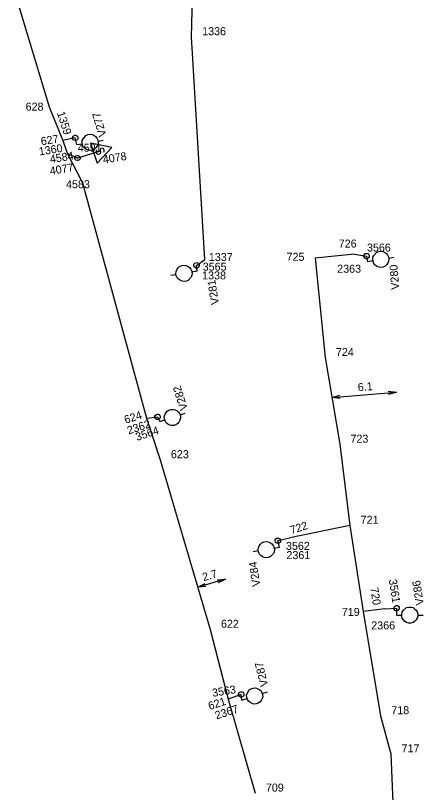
# Model space of a CAD drawing. Extents: x -535557 to -534097, y -1142175 to -1136716.
# Drawn here: x -534511.8 to -534473.6, y -1140745.3 to -1140672.6 of the extents above; entities that cross this region are included whole.
import ezdxf

# ---------------------------------------------------------------- set-up
doc = ezdxf.new("R2010")
doc.units = 0
doc.layers.add('Default', color=7, linetype='Continuous')
doc.layers.add('SS_SZDC', color=7, linetype='Continuous')

# ---------------------------------------------------------------- blocks, each defined once
blk = doc.blocks.new('POINT_DISPLAY')
at = {"layer": 'Default'}
blk.add_line((0, 0), (0, 0), dxfattribs=at)

msp = doc.modelspace()

# ---------------------------------------------------------------- linework, layer by layer
at = {"layer": 'SS_SZDC'}
for p, q in [((-534495.34, -1140674.549), (-534494.979, -1140662.09)), ((-534511.789, -1140670.639), (-534508.64, -1140681.1)), ((-534494.09, -1140695.399), (-534495.34, -1140674.549)), ((-534508.64, -1140681.1), (-534507.359, -1140684.27)), ((-534506.21, -1140684.02), (-534507.359, -1140684.27)), ((-534506.46, -1140683.971), (-534506.41, -1140683.871)), ((-534506.459, -1140684.071), (-534506.46, -1140683.971)), ((-534506.41, -1140683.871), (-534506.361, -1140683.82)), ((-534506.361, -1140683.82), (-534506.261, -1140683.77)), ((-534506.261, -1140683.77), (-534506.161, -1140683.769)), ((-534506.05, -1140684.639), (-534506.21, -1140684.02)), ((-534506.161, -1140683.769), (-534506.061, -1140683.819)), ((-534506.061, -1140683.819), (-534506.01, -1140683.868)), ((-534506.01, -1140683.868), (-534505.96, -1140683.968)), ((-534505.96, -1140683.968), (-534505.959, -1140684.068)), ((-534505.481, -1140684.09), (-534505.226, -1140683.794)), ((-534505.226, -1140683.794), (-534505.037, -1140683.712)), ((-534505.037, -1140683.712), (-534504.84, -1140683.68)), ((-534504.84, -1140683.68), (-534504.634, -1140683.696)), ((-534504.634, -1140683.696), (-534504.47, -1140683.771)), ((-534504.47, -1140683.771), (-534504.298, -1140683.894)), ((-534504.298, -1140683.894), (-534504.174, -1140684.026)), ((-534504.174, -1140684.026), (-534504.093, -1140684.215)), ((-534507.359, -1140684.27), (-534506.97, -1140685.459)), ((-534506.409, -1140684.171), (-534506.459, -1140684.071)), ((-534506.358, -1140684.22), (-534506.409, -1140684.171)), ((-534506.258, -1140684.27), (-534506.358, -1140684.22)), ((-534506.158, -1140684.269), (-534506.258, -1140684.27)), ((-534506.058, -1140684.219), (-534506.158, -1140684.269)), ((-534506.009, -1140684.168), (-534506.058, -1140684.219)), ((-534506.05, -1140684.639), (-534505.556, -1140684.558)), ((-534505.959, -1140684.068), (-534506.009, -1140684.168)), ((-534505.572, -1140684.459), (-534505.556, -1140684.254)), ((-534505.556, -1140684.558), (-534505.572, -1140684.459)), ((-534505.556, -1140684.254), (-534505.481, -1140684.09)), ((-534505.54, -1140684.657), (-534505.556, -1140684.558)), ((-534505.458, -1140684.846), (-534505.54, -1140684.657)), ((-534504.769, -1140684.494), (-534504.151, -1140686.396)), ((-534502.796, -1140684.904), (-534504.769, -1140684.494)), ((-534504.077, -1140684.618), (-534504.151, -1140684.782)), ((-534504.093, -1140684.215), (-534504.06, -1140684.412)), ((-534504.06, -1140684.412), (-534504.077, -1140684.618)), ((-534504.076, -1140684.314), (-534503.583, -1140684.232)), ((-534506.97, -1140685.459), (-534506, -1140685.899)), ((-534506.97, -1140685.459), (-534505.539, -1140688.229)), ((-534503.89, -1140685.26), (-534506, -1140685.899)), ((-534505.335, -1140684.978), (-534505.458, -1140684.846)), ((-534505.162, -1140685.101), (-534505.335, -1140684.978)), ((-534504.998, -1140685.175), (-534505.162, -1140685.101)), ((-534504.793, -1140685.192), (-534504.998, -1140685.175)), ((-534504.595, -1140685.16), (-534504.793, -1140685.192)), ((-534504.406, -1140685.078), (-534504.595, -1140685.16)), ((-534504.274, -1140684.955), (-534504.406, -1140685.078)), ((-534504.151, -1140684.782), (-534504.274, -1140684.955)), ((-534504.253, -1140685.273), (-534504.221, -1140685.21)), ((-534504.176, -1140685.51), (-534504.253, -1140685.273)), ((-534504.221, -1140685.21), (-534504.142, -1140685.131)), ((-534504.151, -1140686.396), (-534502.796, -1140684.904)), ((-534503.843, -1140685.402), (-534503.907, -1140685.528)), ((-534503.809, -1140685.023), (-534503.873, -1140685.149)), ((-534503.873, -1140685.149), (-534503.843, -1140685.402)), ((-534503.666, -1140684.977), (-534503.809, -1140685.023)), ((-534503.54, -1140685.041), (-534503.666, -1140684.977)), ((-534503.542, -1140685.357), (-534503.51, -1140685.294)), ((-534503.494, -1140685.183), (-534503.54, -1140685.041)), ((-534503.51, -1140685.294), (-534503.494, -1140685.183)), ((-534506.247, -1140685.864), (-534506.212, -1140685.758)), ((-534506.247, -1140685.935), (-534506.247, -1140685.864)), ((-534506.212, -1140686.041), (-534506.247, -1140685.935)), ((-534506.212, -1140685.758), (-534506.141, -1140685.687)), ((-534506.141, -1140686.112), (-534506.212, -1140686.041)), ((-534506.141, -1140685.687), (-534506.035, -1140685.652)), ((-534506.035, -1140686.147), (-534506.141, -1140686.112)), ((-534506.035, -1140685.652), (-534505.964, -1140685.652)), ((-534505.964, -1140686.147), (-534506.035, -1140686.147)), ((-534505.964, -1140685.652), (-534505.858, -1140685.687)), ((-534505.858, -1140686.112), (-534505.964, -1140686.147)), ((-534505.858, -1140685.687), (-534505.787, -1140685.758)), ((-534505.787, -1140686.041), (-534505.858, -1140686.112)), ((-534505.787, -1140685.758), (-534505.752, -1140685.864)), ((-534505.752, -1140685.935), (-534505.787, -1140686.041)), ((-534505.752, -1140685.864), (-534505.752, -1140685.935)), ((-534504.05, -1140685.575), (-534504.176, -1140685.51)), ((-534503.907, -1140685.528), (-534504.05, -1140685.575)), ((-534505.539, -1140688.229), (-534499.539, -1140710.26)), ((-534480.09, -1140694.889), (-534483.76, -1140695.27)), ((-534480.09, -1140694.889), (-534478.97, -1140695.079)), ((-534479.215, -1140695.011), (-534479.17, -1140694.921)), ((-534479.17, -1140694.921), (-534479.08, -1140694.855)), ((-534479.08, -1140694.855), (-534479.012, -1140694.833)), ((-534479.012, -1140694.833), (-534478.901, -1140694.834)), ((-534478.901, -1140694.834), (-534478.811, -1140694.879)), ((-534478.811, -1140694.879), (-534478.745, -1140694.969)), ((-534478.298, -1140695.033), (-534478.041, -1140694.74)), ((-534478.041, -1140694.74), (-534477.851, -1140694.659)), ((-534477.851, -1140694.659), (-534477.653, -1140694.628)), ((-534477.653, -1140694.628), (-534477.448, -1140694.646)), ((-534477.448, -1140694.646), (-534477.284, -1140694.721)), ((-534477.284, -1140694.721), (-534477.113, -1140694.846)), ((-534477.113, -1140694.846), (-534476.99, -1140694.978)), ((-534494.869, -1140695.95), (-534494.09, -1140695.399)), ((-534483.76, -1140695.27), (-534482.829, -1140704.59)), ((-534479.216, -1140695.122), (-534479.215, -1140695.011)), ((-534479.194, -1140695.19), (-534479.216, -1140695.122)), ((-534479.128, -1140695.28), (-534479.194, -1140695.19)), ((-534479.038, -1140695.325), (-534479.128, -1140695.28)), ((-534478.927, -1140695.326), (-534479.038, -1140695.325)), ((-534478.97, -1140695.079), (-534478.869, -1140695.579)), ((-534478.859, -1140695.304), (-534478.927, -1140695.326)), ((-534478.869, -1140695.579), (-534478.376, -1140695.501)), ((-534478.769, -1140695.238), (-534478.859, -1140695.304)), ((-534478.724, -1140695.148), (-534478.769, -1140695.238)), ((-534478.745, -1140694.969), (-534478.723, -1140695.037)), ((-534478.723, -1140695.037), (-534478.724, -1140695.148)), ((-534478.391, -1140695.403), (-534478.373, -1140695.197)), ((-534478.376, -1140695.501), (-534478.391, -1140695.403)), ((-534478.36, -1140695.6), (-534478.376, -1140695.501)), ((-534478.373, -1140695.197), (-534478.298, -1140695.033)), ((-534478.279, -1140695.79), (-534478.36, -1140695.6)), ((-534476.99, -1140694.978), (-534476.91, -1140695.168)), ((-534476.897, -1140695.571), (-534476.972, -1140695.735)), ((-534476.91, -1140695.168), (-534476.878, -1140695.365)), ((-534476.878, -1140695.365), (-534476.897, -1140695.571)), ((-534476.894, -1140695.267), (-534476.4, -1140695.188)), ((-534496.772, -1140696.521), (-534496.698, -1140696.357)), ((-534496.698, -1140696.357), (-534496.575, -1140696.184)), ((-534496.575, -1140696.184), (-534496.443, -1140696.061)), ((-534496.443, -1140696.061), (-534496.254, -1140695.979)), ((-534496.254, -1140695.979), (-534496.056, -1140695.947)), ((-534496.056, -1140695.947), (-534495.851, -1140695.964)), ((-534495.851, -1140695.964), (-534495.687, -1140696.038)), ((-534495.687, -1140696.038), (-534495.514, -1140696.161)), ((-534495.514, -1140696.161), (-534495.391, -1140696.293)), ((-534495.391, -1140696.293), (-534495.309, -1140696.482)), ((-534495.12, -1140695.901), (-534495.07, -1140695.801)), ((-534495.119, -1140696.001), (-534495.12, -1140695.901)), ((-534495.069, -1140696.101), (-534495.119, -1140696.001)), ((-534495.07, -1140695.801), (-534495.021, -1140695.75)), ((-534495.018, -1140696.15), (-534495.069, -1140696.101)), ((-534495.021, -1140695.75), (-534494.921, -1140695.7)), ((-534494.918, -1140696.2), (-534495.018, -1140696.15)), ((-534494.921, -1140695.7), (-534494.821, -1140695.699)), ((-534494.818, -1140696.199), (-534494.918, -1140696.2)), ((-534494.8, -1140696.5), (-534494.869, -1140695.95)), ((-534494.821, -1140695.699), (-534494.721, -1140695.749)), ((-534494.718, -1140696.149), (-534494.818, -1140696.199)), ((-534494.721, -1140695.749), (-534494.67, -1140695.798)), ((-534494.669, -1140696.098), (-534494.718, -1140696.149)), ((-534494.67, -1140695.798), (-534494.62, -1140695.898)), ((-534494.619, -1140695.998), (-534494.669, -1140696.098)), ((-534494.62, -1140695.898), (-534494.619, -1140695.998)), ((-534478.157, -1140695.922), (-534478.279, -1140695.79)), ((-534477.985, -1140696.047), (-534478.157, -1140695.922)), ((-534477.822, -1140696.122), (-534477.985, -1140696.047)), ((-534477.616, -1140696.14), (-534477.822, -1140696.122)), ((-534477.419, -1140696.109), (-534477.616, -1140696.14)), ((-534477.229, -1140696.028), (-534477.419, -1140696.109)), ((-534477.097, -1140695.906), (-534477.229, -1140696.028)), ((-534476.972, -1140695.735), (-534477.097, -1140695.906)), ((-534496.773, -1140696.825), (-534497.266, -1140696.907)), ((-534496.789, -1140696.727), (-534496.772, -1140696.521)), ((-534496.756, -1140696.924), (-534496.789, -1140696.727)), ((-534496.675, -1140697.113), (-534496.756, -1140696.924)), ((-534496.551, -1140697.245), (-534496.675, -1140697.113)), ((-534495.368, -1140697.049), (-534495.623, -1140697.345)), ((-534495.293, -1140696.885), (-534495.368, -1140697.049)), ((-534495.309, -1140696.482), (-534495.293, -1140696.581)), ((-534494.8, -1140696.5), (-534495.293, -1140696.581)), ((-534495.293, -1140696.581), (-534495.277, -1140696.68)), ((-534495.277, -1140696.68), (-534495.293, -1140696.885)), ((-534496.379, -1140697.368), (-534496.551, -1140697.245)), ((-534496.215, -1140697.443), (-534496.379, -1140697.368)), ((-534496.009, -1140697.459), (-534496.215, -1140697.443)), ((-534495.812, -1140697.427), (-534496.009, -1140697.459)), ((-534495.623, -1140697.345), (-534495.812, -1140697.427)), ((-534482.829, -1140704.59), (-534481.47, -1140712.709)), ((-534482.206, -1140708.315), (-534476.174, -1140707.828)), ((-534476.933, -1140707.738), (-534476.174, -1140707.828)), ((-534476.174, -1140707.828), (-534476.909, -1140708.038)), ((-534482.206, -1140708.315), (-534481.47, -1140708.105)), ((-534481.446, -1140708.404), (-534482.206, -1140708.315)), ((-534497.622, -1140709.62), (-534497.448, -1140709.511)), ((-534497.448, -1140709.511), (-534497.257, -1140709.449)), ((-534497.257, -1140709.449), (-534497.052, -1140709.435)), ((-534497.052, -1140709.435), (-534496.878, -1140709.484)), ((-534496.878, -1140709.484), (-534496.689, -1140709.58)), ((-534499.539, -1140710.26), (-534498.51, -1140710.129)), ((-534498.756, -1140710.172), (-534498.755, -1140710.061)), ((-534498.734, -1140710.24), (-534498.756, -1140710.172)), ((-534498.755, -1140710.061), (-534498.71, -1140709.971)), ((-534498.668, -1140710.33), (-534498.734, -1140710.24)), ((-534498.71, -1140709.971), (-534498.62, -1140709.905)), ((-534498.62, -1140709.905), (-534498.552, -1140709.883)), ((-534498.552, -1140709.883), (-534498.441, -1140709.884)), ((-534498.51, -1140710.129), (-534498.31, -1140710.579)), ((-534498.441, -1140709.884), (-534498.351, -1140709.929)), ((-534498.351, -1140709.929), (-534498.285, -1140710.019)), ((-534498.264, -1140710.198), (-534498.309, -1140710.288)), ((-534498.285, -1140710.019), (-534498.263, -1140710.087)), ((-534498.263, -1140710.087), (-534498.264, -1140710.198)), ((-534497.879, -1140710.124), (-534497.83, -1140709.951)), ((-534497.865, -1140710.33), (-534497.879, -1140710.124)), ((-534497.83, -1140709.951), (-534497.622, -1140709.62)), ((-534496.689, -1140709.58), (-534496.548, -1140709.692)), ((-534496.548, -1140709.692), (-534496.438, -1140709.866)), ((-534496.438, -1140709.866), (-534496.376, -1140710.057)), ((-534496.407, -1140709.961), (-534495.932, -1140709.807)), ((-534496.376, -1140710.057), (-534496.362, -1140710.262)), ((-534499.539, -1140710.26), (-534498.26, -1140714.159)), ((-534498.578, -1140710.375), (-534498.668, -1140710.33)), ((-534498.467, -1140710.376), (-534498.578, -1140710.375)), ((-534498.399, -1140710.354), (-534498.467, -1140710.376)), ((-534498.309, -1140710.288), (-534498.399, -1140710.354)), ((-534498.31, -1140710.579), (-534497.834, -1140710.425)), ((-534497.834, -1140710.425), (-534497.865, -1140710.33)), ((-534497.803, -1140710.52), (-534497.834, -1140710.425)), ((-534497.694, -1140710.695), (-534497.803, -1140710.52)), ((-534497.552, -1140710.807), (-534497.694, -1140710.695)), ((-534497.363, -1140710.903), (-534497.552, -1140710.807)), ((-534497.19, -1140710.952), (-534497.363, -1140710.903)), ((-534496.984, -1140710.937), (-534497.19, -1140710.952)), ((-534496.794, -1140710.876), (-534496.984, -1140710.937)), ((-534496.619, -1140710.766), (-534496.794, -1140710.876)), ((-534496.507, -1140710.625), (-534496.619, -1140710.766)), ((-534496.411, -1140710.436), (-534496.507, -1140710.625)), ((-534496.362, -1140710.262), (-534496.411, -1140710.436)), ((-534481.47, -1140712.709), (-534480.52, -1140720.299)), ((-534498.26, -1140714.159), (-534493.579, -1140730.04)), ((-534480.52, -1140720.299), (-534486.13, -1140721.479)), ((-534480.52, -1140720.299), (-534479.289, -1140728.379)), ((-534488.75, -1140721.931), (-534488.56, -1140721.85)), ((-534488.56, -1140721.85), (-534488.363, -1140721.819)), ((-534488.363, -1140721.819), (-534488.157, -1140721.837)), ((-534488.157, -1140721.837), (-534487.994, -1140721.912)), ((-534487.506, -1140721.772), (-534487.505, -1140721.661)), ((-534487.484, -1140721.84), (-534487.506, -1140721.772)), ((-534487.505, -1140721.661), (-534487.46, -1140721.571)), ((-534487.418, -1140721.93), (-534487.484, -1140721.84)), ((-534487.46, -1140721.571), (-534487.37, -1140721.505)), ((-534487.37, -1140721.505), (-534487.302, -1140721.483)), ((-534487.302, -1140721.483), (-534487.191, -1140721.484)), ((-534487.26, -1140721.729), (-534486.13, -1140721.479)), ((-534487.109, -1140722.379), (-534487.26, -1140721.729)), ((-534487.191, -1140721.484), (-534487.101, -1140721.529)), ((-534487.101, -1140721.529), (-534487.035, -1140721.619)), ((-534487.014, -1140721.798), (-534487.059, -1140721.888)), ((-534487.035, -1140721.619), (-534487.013, -1140721.687)), ((-534487.013, -1140721.687), (-534487.014, -1140721.798)), ((-534489.101, -1140722.594), (-534489.082, -1140722.388)), ((-534489.069, -1140722.791), (-534489.101, -1140722.594)), ((-534489.082, -1140722.388), (-534489.007, -1140722.224)), ((-534489.007, -1140722.224), (-534488.882, -1140722.053)), ((-534488.882, -1140722.053), (-534488.75, -1140721.931)), ((-534487.994, -1140721.912), (-534487.822, -1140722.037)), ((-534487.822, -1140722.037), (-534487.7, -1140722.169)), ((-534487.7, -1140722.169), (-534487.619, -1140722.359)), ((-534487.619, -1140722.359), (-534487.603, -1140722.458)), ((-534487.588, -1140722.556), (-534487.606, -1140722.762)), ((-534487.109, -1140722.379), (-534487.603, -1140722.458)), ((-534487.603, -1140722.458), (-534487.588, -1140722.556)), ((-534487.328, -1140721.975), (-534487.418, -1140721.93)), ((-534487.217, -1140721.976), (-534487.328, -1140721.975)), ((-534487.149, -1140721.954), (-534487.217, -1140721.976)), ((-534487.059, -1140721.888), (-534487.149, -1140721.954)), ((-534489.085, -1140722.692), (-534489.579, -1140722.771)), ((-534488.989, -1140722.981), (-534489.069, -1140722.791)), ((-534488.866, -1140723.113), (-534488.989, -1140722.981)), ((-534488.695, -1140723.238), (-534488.866, -1140723.113)), ((-534488.531, -1140723.313), (-534488.695, -1140723.238)), ((-534488.326, -1140723.331), (-534488.531, -1140723.313)), ((-534488.128, -1140723.3), (-534488.326, -1140723.331)), ((-534487.938, -1140723.219), (-534488.128, -1140723.3)), ((-534487.681, -1140722.926), (-534487.938, -1140723.219)), ((-534487.606, -1140722.762), (-534487.681, -1140722.926)), ((-534492.167, -1140725.325), (-534494.745, -1140726.085)), ((-534492.929, -1140725.394), (-534492.167, -1140725.325)), ((-534492.167, -1140725.325), (-534492.844, -1140725.681)), ((-534494.745, -1140726.085), (-534494.068, -1140725.729)), ((-534493.983, -1140726.017), (-534494.745, -1140726.085)), ((-534477.239, -1140728.12), (-534479.289, -1140728.379)), ((-534479.289, -1140728.379), (-534477.649, -1140738.129)), ((-534477.239, -1140728.12), (-534476.149, -1140728.059)), ((-534476.396, -1140728.102), (-534476.395, -1140727.991)), ((-534476.374, -1140728.17), (-534476.396, -1140728.102)), ((-534476.395, -1140727.991), (-534476.35, -1140727.901)), ((-534476.308, -1140728.26), (-534476.374, -1140728.17)), ((-534476.35, -1140727.901), (-534476.26, -1140727.835)), ((-534476.218, -1140728.305), (-534476.308, -1140728.26)), ((-534476.26, -1140727.835), (-534476.192, -1140727.813)), ((-534476.107, -1140728.306), (-534476.218, -1140728.305)), ((-534476.192, -1140727.813), (-534476.081, -1140727.814)), ((-534476.149, -1140728.059), (-534476.17, -1140728.7)), ((-534476.039, -1140728.284), (-534476.107, -1140728.306)), ((-534476.081, -1140727.814), (-534475.991, -1140727.859)), ((-534475.949, -1140728.218), (-534476.039, -1140728.284)), ((-534475.991, -1140727.859), (-534475.925, -1140727.949)), ((-534475.904, -1140728.128), (-534475.949, -1140728.218)), ((-534475.925, -1140727.949), (-534475.903, -1140728.017)), ((-534475.903, -1140728.017), (-534475.904, -1140728.128)), ((-534475.67, -1140728.6), (-534475.62, -1140728.4)), ((-534475.62, -1140728.4), (-534475.52, -1140728.25)), ((-534475.52, -1140728.25), (-534475.22, -1140728)), ((-534475.22, -1140728), (-534475.02, -1140727.95)), ((-534475.02, -1140727.95), (-534474.82, -1140727.95)), ((-534474.82, -1140727.95), (-534474.62, -1140728)), ((-534474.62, -1140728), (-534474.47, -1140728.1)), ((-534474.47, -1140728.1), (-534474.32, -1140728.25)), ((-534474.32, -1140728.25), (-534474.22, -1140728.4)), ((-534474.22, -1140728.4), (-534474.17, -1140728.6)), ((-534476.17, -1140728.7), (-534475.67, -1140728.7)), ((-534475.67, -1140728.7), (-534475.67, -1140728.6)), ((-534475.67, -1140728.8), (-534475.67, -1140728.7)), ((-534475.62, -1140729), (-534475.67, -1140728.8)), ((-534475.52, -1140729.15), (-534475.62, -1140729)), ((-534475.37, -1140729.3), (-534475.52, -1140729.15)), ((-534474.32, -1140729.15), (-534474.47, -1140729.3)), ((-534474.22, -1140729), (-534474.32, -1140729.15)), ((-534474.17, -1140728.8), (-534474.22, -1140729)), ((-534474.17, -1140728.6), (-534474.17, -1140728.8)), ((-534474.17, -1140728.7), (-534473.67, -1140728.7)), ((-534475.22, -1140729.4), (-534475.37, -1140729.3)), ((-534475.02, -1140729.45), (-534475.22, -1140729.4)), ((-534474.82, -1140729.45), (-534475.02, -1140729.45)), ((-534474.62, -1140729.4), (-534474.82, -1140729.45)), ((-534474.47, -1140729.3), (-534474.62, -1140729.4)), ((-534493.579, -1140730.04), (-534491.92, -1140736.569)), ((-534490.14, -1140736.031), (-534489.932, -1140735.7)), ((-534489.932, -1140735.7), (-534489.758, -1140735.591)), ((-534489.758, -1140735.591), (-534489.567, -1140735.529)), ((-534489.567, -1140735.529), (-534489.362, -1140735.515)), ((-534489.362, -1140735.515), (-534489.188, -1140735.564)), ((-534489.188, -1140735.564), (-534488.999, -1140735.66)), ((-534488.999, -1140735.66), (-534488.858, -1140735.772)), ((-534490.689, -1140736.129), (-534491.92, -1140736.569)), ((-534490.936, -1140736.172), (-534490.935, -1140736.061)), ((-534490.914, -1140736.24), (-534490.936, -1140736.172)), ((-534490.935, -1140736.061), (-534490.89, -1140735.971)), ((-534490.848, -1140736.33), (-534490.914, -1140736.24)), ((-534490.89, -1140735.971), (-534490.8, -1140735.905)), ((-534490.758, -1140736.375), (-534490.848, -1140736.33)), ((-534490.8, -1140735.905), (-534490.732, -1140735.883)), ((-534490.647, -1140736.376), (-534490.758, -1140736.375)), ((-534490.732, -1140735.883), (-534490.621, -1140735.884)), ((-534490.619, -1140736.659), (-534490.689, -1140736.129)), ((-534490.579, -1140736.354), (-534490.647, -1140736.376)), ((-534490.621, -1140735.884), (-534490.531, -1140735.929)), ((-534490.489, -1140736.288), (-534490.579, -1140736.354)), ((-534490.531, -1140735.929), (-534490.465, -1140736.019)), ((-534490.444, -1140736.198), (-534490.489, -1140736.288)), ((-534490.465, -1140736.019), (-534490.443, -1140736.087)), ((-534490.443, -1140736.087), (-534490.444, -1140736.198)), ((-534490.189, -1140736.204), (-534490.14, -1140736.031)), ((-534490.175, -1140736.41), (-534490.189, -1140736.204)), ((-534490.144, -1140736.505), (-534490.175, -1140736.41)), ((-534488.858, -1140735.772), (-534488.748, -1140735.946)), ((-534488.748, -1140735.946), (-534488.686, -1140736.137)), ((-534488.672, -1140736.342), (-534488.721, -1140736.516)), ((-534488.717, -1140736.041), (-534488.242, -1140735.887)), ((-534488.686, -1140736.137), (-534488.672, -1140736.342)), ((-534491.92, -1140736.569), (-534489.38, -1140745.379)), ((-534490.619, -1140736.659), (-534490.144, -1140736.505)), ((-534490.113, -1140736.6), (-534490.144, -1140736.505)), ((-534490.004, -1140736.775), (-534490.113, -1140736.6)), ((-534489.862, -1140736.887), (-534490.004, -1140736.775)), ((-534489.673, -1140736.983), (-534489.862, -1140736.887)), ((-534489.5, -1140737.032), (-534489.673, -1140736.983)), ((-534489.294, -1140737.017), (-534489.5, -1140737.032)), ((-534489.104, -1140736.956), (-534489.294, -1140737.017)), ((-534488.929, -1140736.846), (-534489.104, -1140736.956)), ((-534488.817, -1140736.705), (-534488.929, -1140736.846)), ((-534488.721, -1140736.516), (-534488.817, -1140736.705)), ((-534477.649, -1140738.129), (-534476.689, -1140741.7)), ((-534476.689, -1140741.7), (-534476.359, -1140749.59))]:
    msp.add_line(p, q, dxfattribs=at)

# ---------------------------------------------------------------- block references
for p in [(-534495.34, -1140674.549), (-534508.64, -1140681.1), (-534506.21, -1140684.02), (-534506.21, -1140684.02), (-534507.359, -1140684.27), (-534506.05, -1140684.639), (-534506.97, -1140685.459), (-534506.97, -1140685.459), (-534503.89, -1140685.26), (-534506, -1140685.899), (-534506, -1140685.899), (-534505.539, -1140688.229), (-534480.09, -1140694.889), (-534494.09, -1140695.399), (-534483.76, -1140695.27), (-534478.97, -1140695.079), (-534478.97, -1140695.079), (-534478.869, -1140695.579), (-534494.869, -1140695.95), (-534494.869, -1140695.95), (-534494.8, -1140696.5), (-534482.829, -1140704.59), (-534498.51, -1140710.129), (-534498.51, -1140710.129), (-534499.539, -1140710.26), (-534498.31, -1140710.579), (-534481.47, -1140712.709), (-534498.26, -1140714.159), (-534480.52, -1140720.299), (-534487.26, -1140721.729), (-534487.26, -1140721.729), (-534486.13, -1140721.479), (-534487.109, -1140722.379), (-534479.289, -1140728.379), (-534477.239, -1140728.12), (-534476.149, -1140728.059), (-534476.149, -1140728.059), (-534476.17, -1140728.7), (-534493.579, -1140730.04), (-534490.689, -1140736.129), (-534490.689, -1140736.129), (-534491.92, -1140736.569), (-534490.619, -1140736.659), (-534477.649, -1140738.129), (-534476.689, -1140741.7)]:
    msp.add_blockref('POINT_DISPLAY', p, dxfattribs=at)

# ---------------------------------------------------------------- texts
for s, p in [('1336', (-534494.34, -1140674.399)), ('628', (-534510.848, -1140681.465)), ('4591', (-534505.97, -1140685.309)), ('4583', (-534507.068, -1140688.728)), ('726', (-534481.566, -1140694.285)), ('3566', (-534478.925, -1140694.661)), ('1337', (-534493.713, -1140695.542)), ('725', (-534486.445, -1140695.526)), ('3565', (-534494.288, -1140696.447)), ('2363', (-534481.711, -1140696.642)), ('1338', (-534494.341, -1140697.266)), ('724', (-534481.829, -1140704.44)), ('723', (-534480.47, -1140712.559)), ('623', (-534497.26, -1140714.009)), ('721', (-534479.52, -1140720.149)), ('3562', (-534486.499, -1140722.595)), ('2361', (-534486.458, -1140723.456)), ('719', (-534481.277, -1140728.779)), ('622', (-534492.579, -1140729.89)), ('2366', (-534478.523, -1140730.041)), ('718', (-534476.649, -1140737.979)), ('717', (-534475.689, -1140741.55)), ('709', (-534488.38, -1140745.229))]:
    msp.add_text(s, height=0.75, dxfattribs=at).set_placement(p)
for s, rotation, p in [('1359', 288, (-534507.929, -1140681.674)), ('V277', 106.2, (-534503.268, -1140683.791)), ('627', 9, (-534509.369, -1140684.712)), ('1360', 9, (-534509.547, -1140685.667)), ('4584', 9, (-534508.517, -1140686.383)), ('4078', 9, (-534503.566, -1140686.418)), ('4077', 9, (-534508.53, -1140687.478)), ('V280', 94.5, (-534475.897, -1140698.197)), ('V281', 99, (-534492.758, -1140699.571)), ('V282', 108, (-534495.659, -1140709.384)), ('6.1', 4.61734, (-534479.754, -1140707.741)), ('624', 18, (-534501.493, -1140710.791)), ('2362', 18, (-534501.213, -1140711.788)), ('3564', 18, (-534500.434, -1140712.396)), ('722', 18, (-534485.988, -1140721.131)), ('V284', 99, (-534488.887, -1140725.956)), ('2.7', 16.42079, (-534494.196, -1140725.532)), ('3561', 279, (-534476.887, -1140725.392)), ('V286', 99, (-534473.599, -1140727.718)), ('720', 279, (-534478.621, -1140726.164)), ('V287', 103.5, (-534488.155, -1140735.304)), ('3563', 9, (-534493.344, -1140736.358)), ('621', 18, (-534493.633, -1140737.594)), ('2367', 18, (-534492.998, -1140738.483))]:
    msp.add_text(s, height=0.75, rotation=rotation, dxfattribs=at).set_placement(p)

doc.saveas('drawing.dxf')
